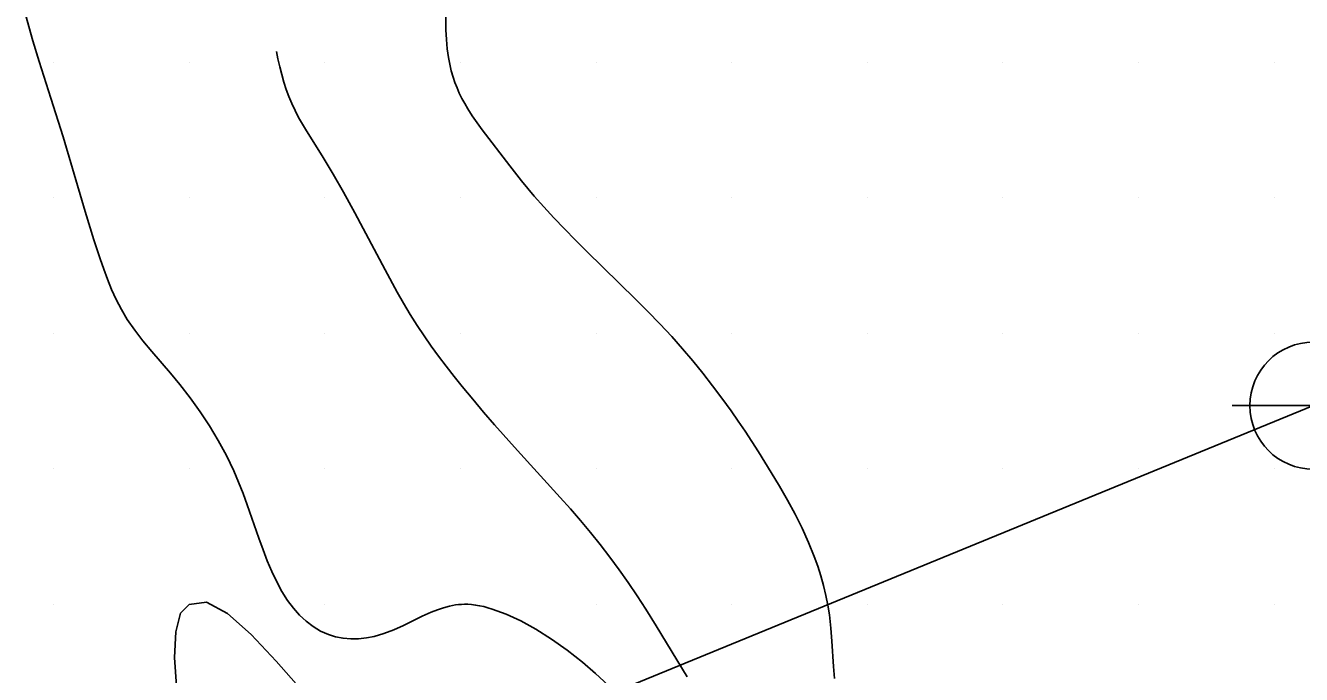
# Model space of a CAD drawing. Extents: x 2602990 to 2605851, y 618069 to 619180.
# Drawn here: x 2604408.97 to 2604456, y 618852.42 to 618876.35 of the extents above; entities that cross this region are included whole.
import ezdxf

# ---------------------------------------------------------------- set-up
doc = ezdxf.new("R2010")
doc.units = 0
for name, color, linetype in [('Default', 7, 'Continuous'), ('DTM Contours Minor', 7, 'Continuous'), ('Exist DTM Scan Elevation Point', 7, 'Continuous'), ('Exist Structure Major Deck Tunnel Box Culvert', 7, 'Continuous'), ('Exist Structure Major Deck Tunnel Box Culvert Cogo Point CELL', 7, 'Continuous')]:
    doc.layers.add(name, color=color, linetype=linetype)

# ---------------------------------------------------------------- blocks, each defined once
blk = doc.blocks.new('POINT_DISPLAY')
at = {"layer": 'Default'}
blk.add_line((0, 0), (0, 0), dxfattribs=at)
blk = doc.blocks.new('EXIST STRUCTURE MAJOR DECK TUNNEL BOX CULVERT COGO POINT')
at = {"layer": 'Exist Structure Major Deck Tunnel Box Culvert Cogo Point CELL'}
blk.add_lwpolyline([(-0.06, 0), (0.06, 0), (0, 0), (0, 0.06), (0, -0.06)], dxfattribs=at)
blk.add_circle((0, 0), 0.04688, dxfattribs=at)

msp = doc.modelspace()

# ---------------------------------------------------------------- linework, layer by layer
at = {"layer": 'DTM Contours Minor'}
for points in [[(2604408.966, 618876.75), (2604409.236, 618875.789), (2604409.466, 618875.023), (2604409.896, 618873.672), (2604410.348, 618872.238), (2604410.697, 618871.079), (2604411.162, 618869.491), (2604411.485, 618868.448), (2604411.715, 618867.749), (2604411.847, 618867.369), (2604411.987, 618866.991), (2604412.14, 618866.615), (2604412.309, 618866.242), (2604412.5, 618865.874), (2604412.717, 618865.512), (2604412.991, 618865.116), (2604413.295, 618864.725), (2604413.62, 618864.333), (2604414.309, 618863.528), (2604414.657, 618863.106), (2604415.034, 618862.619), (2604415.398, 618862.11), (2604415.745, 618861.584), (2604416.07, 618861.044), (2604416.371, 618860.492), (2604416.642, 618859.932), (2604416.822, 618859.515), (2604416.987, 618859.096), (2604417.141, 618858.678), (2604417.569, 618857.445), (2604417.722, 618857.021), (2604417.88, 618856.61), (2604418.047, 618856.214), (2604418.225, 618855.836), (2604418.417, 618855.481), (2604418.625, 618855.151), (2604418.839, 618854.866), (2604419.07, 618854.609), (2604419.315, 618854.381), (2604419.575, 618854.185), (2604419.846, 618854.022), (2604420.13, 618853.895), (2604420.399, 618853.81), (2604420.675, 618853.755), (2604420.957, 618853.73), (2604421.242, 618853.734), (2604421.53, 618853.765), (2604421.818, 618853.823), (2604422.181, 618853.933), (2604422.541, 618854.072), (2604422.897, 618854.231), (2604423.59, 618854.564), (2604423.925, 618854.716), (2604424.148, 618854.807), (2604424.369, 618854.883), (2604424.59, 618854.943), (2604424.813, 618854.985), (2604424.925, 618854.998), (2604425.039, 618855.006), (2604425.154, 618855.009), (2604425.271, 618855.007), (2604425.413, 618854.997), (2604425.558, 618854.98), (2604425.707, 618854.955), (2604425.859, 618854.922), (2604426.015, 618854.882), (2604426.174, 618854.834), (2604426.683, 618854.645), (2604427.221, 618854.394), (2604427.781, 618854.086), (2604428.354, 618853.726), (2604428.93, 618853.319), (2604429.501, 618852.871), (2604429.98, 618852.458), (2604430.449, 618852.023)], [(2604424.455, 618876.687), (2604424.466, 618876.184), (2604424.485, 618875.828), (2604424.514, 618875.491), (2604424.557, 618875.172), (2604424.603, 618874.92), (2604424.66, 618874.678), (2604424.727, 618874.443), (2604424.795, 618874.242), (2604424.873, 618874.044), (2604424.958, 618873.85), (2604425.053, 618873.657), (2604425.156, 618873.467), (2604425.268, 618873.277), (2604425.432, 618873.021), (2604425.61, 618872.764), (2604425.8, 618872.505), (2604426.823, 618871.17), (2604427.253, 618870.621), (2604427.483, 618870.339), (2604427.723, 618870.053), (2604428.071, 618869.657), (2604428.441, 618869.254), (2604428.83, 618868.846), (2604429.235, 618868.432), (2604429.654, 618868.014), (2604431.454, 618866.259), (2604431.909, 618865.805), (2604432.356, 618865.344), (2604432.792, 618864.877), (2604433.188, 618864.432), (2604433.57, 618863.98), (2604433.939, 618863.524), (2604434.296, 618863.065), (2604434.641, 618862.602), (2604434.975, 618862.138), (2604435.236, 618861.764), (2604435.491, 618861.389), (2604435.74, 618861.013), (2604435.984, 618860.635), (2604436.458, 618859.872), (2604436.762, 618859.362), (2604437.056, 618858.848), (2604437.335, 618858.331), (2604437.596, 618857.812), (2604437.833, 618857.292), (2604438.045, 618856.772), (2604438.173, 618856.413), (2604438.287, 618856.054), (2604438.387, 618855.695), (2604438.472, 618855.335), (2604438.543, 618854.976), (2604438.599, 618854.616), (2604438.655, 618854.133), (2604438.693, 618853.652), (2604438.751, 618852.716), (2604438.788, 618852.269)], [(2604433.355, 618852.33), (2604432.598, 618853.592), (2604432.219, 618854.217), (2604431.833, 618854.832), (2604431.513, 618855.324), (2604431.185, 618855.808), (2604430.85, 618856.283), (2604430.507, 618856.75), (2604430.155, 618857.209), (2604429.794, 618857.659), (2604429.429, 618858.095), (2604429.056, 618858.524), (2604428.678, 618858.949), (2604427.098, 618860.682), (2604426.26, 618861.623), (2604425.851, 618862.095), (2604425.451, 618862.567), (2604425.062, 618863.037), (2604424.762, 618863.411), (2604424.471, 618863.783), (2604424.189, 618864.156), (2604423.917, 618864.529), (2604423.656, 618864.904), (2604423.406, 618865.281), (2604423.148, 618865.693), (2604422.902, 618866.106), (2604422.666, 618866.519), (2604422.222, 618867.334), (2604421.104, 618869.44), (2604420.683, 618870.208), (2604420.302, 618870.872), (2604419.898, 618871.541), (2604419.324, 618872.463), (2604419.177, 618872.71), (2604419.035, 618872.96), (2604418.901, 618873.215), (2604418.778, 618873.478), (2604418.673, 618873.732), (2604418.577, 618873.993), (2604418.49, 618874.262), (2604418.41, 618874.539), (2604418.337, 618874.824), (2604418.269, 618875.117), (2604418.214, 618875.384)], [(2604417.058, 618846.858), (2604417.043, 618846.867), (2604416.294, 618847.612), (2604415.603, 618848.647), (2604415, 618850), (2604414.72, 618850.925), (2604414.537, 618851.984), (2604414.463, 618853.049), (2604414.509, 618853.992), (2604414.684, 618854.685), (2604415, 618855)], [(2604415, 618855), (2604415.632, 618855.09), (2604416.41, 618854.673), (2604417.285, 618853.898), (2604418.208, 618852.911), (2604419.129, 618851.862), (2604420, 618850.897), (2604420.619, 618850.28), (2604421.168, 618849.783), (2604422.017, 618849.053), (2604422.299, 618848.772), (2604422.475, 618848.516), (2604422.536, 618848.3), (2604422.52, 618848.084), (2604422.434, 618847.865), (2604422.286, 618847.643), (2604422.083, 618847.416), (2604421.833, 618847.182), (2604421.518, 618846.927), (2604421.161, 618846.678), (2604420.81, 618846.479)]]:
    msp.add_lwpolyline(points, dxfattribs=at)
at = {"layer": 'Exist Structure Major Deck Tunnel Box Culvert'}
msp.add_line((2604423.351, 618848.773), (2604456.445, 618862.332), dxfattribs=at)
msp.add_line((2604423.351, 618848.773), (2604456.445, 618862.332), dxfattribs=at)

# ---------------------------------------------------------------- block references
at = {"layer": 'Exist DTM Scan Elevation Point', "xscale": 1.3123333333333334, "yscale": 1.3123333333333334}
for p in [(2604410, 618875), (2604415, 618875), (2604420, 618875), (2604425, 618875), (2604430, 618875), (2604435, 618875), (2604440, 618875), (2604445, 618875), (2604450, 618875), (2604455, 618875), (2604410, 618870), (2604415, 618870), (2604420, 618870), (2604425, 618870), (2604430, 618870), (2604435, 618870), (2604440, 618870), (2604445, 618870), (2604450, 618870), (2604455, 618870), (2604410, 618865), (2604415, 618865), (2604420, 618865), (2604425, 618865), (2604430, 618865), (2604435, 618865), (2604440, 618865), (2604445, 618865), (2604450, 618865), (2604455, 618865), (2604410, 618860), (2604415, 618860), (2604420, 618860), (2604425, 618860), (2604430, 618860), (2604435, 618860), (2604440, 618860), (2604445, 618860), (2604450, 618860), (2604455, 618860), (2604410, 618855), (2604415, 618855), (2604420, 618855), (2604425, 618855), (2604430, 618855), (2604435, 618855), (2604440, 618855), (2604445, 618855), (2604450, 618855), (2604455, 618855)]:
    msp.add_blockref('POINT_DISPLAY', p, dxfattribs=at)
at = {"layer": 'Exist Structure Major Deck Tunnel Box Culvert Cogo Point CELL', "xscale": 50, "yscale": 50}
msp.add_blockref('EXIST STRUCTURE MAJOR DECK TUNNEL BOX CULVERT COGO POINT', (2604456.445, 618862.332), dxfattribs=at)

doc.saveas('drawing.dxf')
